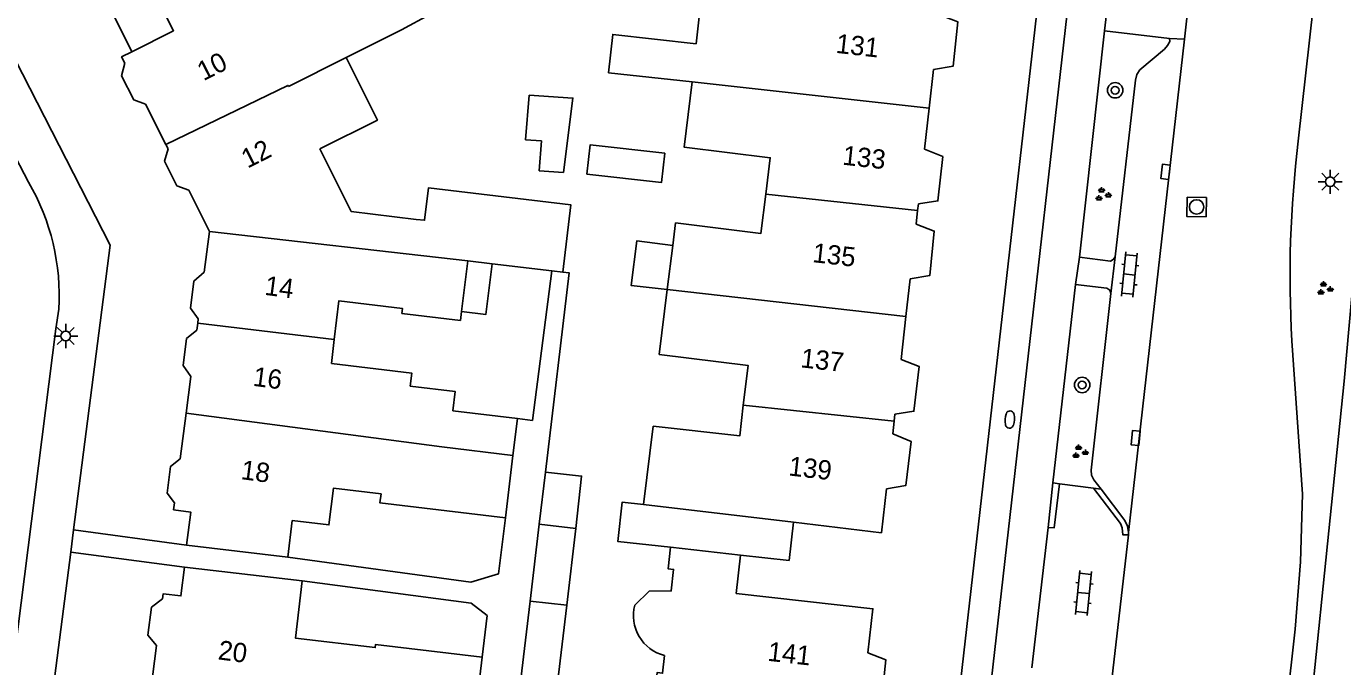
# Model space of a CAD drawing. Extents: x 131000 to 133014, y 396499 to 399001.
# Drawn here: x 132543.5 to 132611.8, y 396710.5 to 396743.7 of the extents above; entities that cross this region are included whole.
import ezdxf

# ---------------------------------------------------------------- set-up
doc = ezdxf.new("R2010")
doc.units = 0
for name, color, linetype in [('gg-afsc-erfafscheiding', 7, 'Continuous'), ('gg-anno-huisnummerreeks BGT', 7, 'Continuous'), ('gg-bbg-gedigitaliseerde bebouwing', 7, 'Continuous'), ('gg-bbg-gedigitaliseerde bijgebouw', 7, 'Continuous'), ('gg-bbg-hoofdgebouw', 7, 'Continuous'), ('gg-bbg-luifel en loopbrug', 7, 'Continuous'), ('gg-bbg-tussenscheiding', 7, 'Continuous'), ('gg-knt-verharding', 7, 'Continuous'), ('gg-knt-verharding nz', 7, 'Continuous'), ('gt-grn-weggrens', 7, 'Continuous'), ('gt-symb-boom', 7, 'Continuous'), ('gt-symb-brandkraan', 7, 'Continuous'), ('gt-symb-groenvak', 7, 'Continuous'), ('gt-symb-klinker verharding', 7, 'Continuous'), ('gt-symb-kolk', 7, 'Continuous'), ('gt-symb-lichtmast', 7, 'Continuous'), ('gt-symb-rioolschacht', 7, 'Continuous')]:
    doc.layers.add(name, color=color, linetype=linetype)

# ---------------------------------------------------------------- blocks, each defined once
blk = doc.blocks.new('gt0-GRVAK')
at = {"layer": 'gt-symb-groenvak'}
for p, q in [((-0.11, 0.189), (-0.228, 0.24)), ((-0.182, 0.153), (0.088, 0.153)), ((-0.091, 0.211), (-0.156, 0.322)), ((-0.047, 0.214), (-0.047, 0.393)), ((-0.004, 0.211), (0.061, 0.322)), ((0.015, 0.189), (0.133, 0.24)), ((0.262, -0.052), (0.197, 0.059)), ((0.305, -0.049), (0.305, 0.13)), ((0.349, -0.052), (0.414, 0.059)), ((-0.245, -0.228), (-0.363, -0.177)), ((-0.318, -0.264), (-0.047, -0.264)), ((-0.226, -0.206), (-0.291, -0.095)), ((-0.183, -0.203), (-0.183, -0.024)), ((-0.139, -0.206), (-0.074, -0.095)), ((-0.12, -0.228), (-0.002, -0.177)), ((0.243, -0.074), (0.125, -0.023)), ((0.17, -0.11), (0.441, -0.11)), ((0.368, -0.074), (0.486, -0.023))]:
    blk.add_line(p, q, dxfattribs=at)
blk = doc.blocks.new('gt0-RS')
at = {"layer": 'gt-symb-rioolschacht'}
blk.add_lwpolyline([(-0.5, -0.5), (0.5, -0.5), (0.5, 0.5), (-0.5, 0.5)], close=True, dxfattribs=at)
blk.add_circle((0, 0), 0.375, dxfattribs=at)
blk = doc.blocks.new('gt0-LMAST')
at = {"layer": 'gt-symb-lichtmast'}
for p, q in [((-0.182, 0.173), (-0.447, 0.438)), ((-0.005, 0.246), (-0.005, 0.621)), ((0.172, 0.173), (0.437, 0.438)), ((-0.255, -0.004), (-0.63, -0.004)), ((-0.182, -0.181), (-0.447, -0.446)), ((-0.005, -0.254), (-0.005, -0.629)), ((0.437, -0.446), (0.172, -0.181)), ((0.245, -0.004), (0.62, -0.004))]:
    blk.add_line(p, q, dxfattribs=at)
blk.add_circle((-0.005, -0.004), 0.25, dxfattribs=at)
blk = doc.blocks.new('gt0-KOLK')
at = {"layer": 'gt-symb-kolk'}
blk.add_lwpolyline([(0, 0), (0.375, 0), (0.375, 0.4), (-0.375, 0.4), (-0.375, 0), (0, 0)], dxfattribs=at)
blk = doc.blocks.new('gt0-KL1')
at = {"layer": 'gt-symb-klinker verharding'}
for p, q in [((-1.15, 0.3), (1.15, 0.3)), ((-1, -0.3), (-1, 0.3)), ((-0.5, 0.3), (-0.5, 0.45)), ((0, -0.3), (0, 0.3)), ((0.5, 0.3), (0.5, 0.45)), ((1, -0.3), (1, 0.3)), ((-1.15, -0.3), (1.15, -0.3)), ((-0.5, -0.45), (-0.5, -0.3)), ((0.5, -0.45), (0.5, -0.3))]:
    blk.add_line(p, q, dxfattribs=at)
blk = doc.blocks.new('gt0-BOOM')
at = {"layer": 'gt-symb-boom'}
for radius in [0.4, 0.2]:
    blk.add_circle((0, 0), radius, dxfattribs=at)
blk = doc.blocks.new('gt0-BR')
at = {"layer": 'gt-symb-brandkraan'}
for centre, radius, start, end in [((-0.244, 0), 0.206, 107.56694, 252.43307), ((0.599, -2.664), 3, 106.89205, 107.56694), ((0, -0.691), 0.938, 73.10799, 106.89205), ((-0.599, -2.664), 3, 72.43309, 73.10799), ((0.244, 0), 0.206, 287.56695, 72.43309), ((0.599, 2.664), 3, 252.43307, 253.10797), ((0, 0.691), 0.938, 253.10797, 286.89206), ((-0.599, 2.664), 3, 286.89206, 287.56695)]:
    blk.add_arc(centre, radius, start, end, dxfattribs=at)

msp = doc.modelspace()

# ---------------------------------------------------------------- linework, layer by layer
at = {"layer": 'gg-afsc-erfafscheiding'}
for p, q in [((132569.779, 396723.273), (132570.792, 396731.039)), ((132569.779, 396723.273), (132569, 396723.368)), ((132545.955, 396717.589), (132551.82, 396716.79)), ((132545.807, 396716.435), (132551.72, 396715.66))]:
    msp.add_line(p, q, dxfattribs=at)
for points in [[(132570.458, 396720.592), (132571.686, 396730.933), (132571.355, 396730.972)], [(132557.087, 396716.165), (132566.59, 396714.871), (132568.021, 396715.308), (132568.375, 396718.217)], [(132557.828, 396714.935), (132566.606, 396713.785), (132567.423, 396713.139), (132567.168, 396710.985)]]:
    msp.add_lwpolyline(points, dxfattribs=at)
at = {"layer": 'gg-bbg-gedigitaliseerde bebouwing'}
for p, q in [((132567.683, 396731.408), (132570.792, 396731.039)), ((132570.792, 396731.039), (132571.355, 396730.972)), ((132566.045, 396728.454), (132566.103, 396728.928)), ((132559.492, 396727.474), (132559.341, 396726.23)), ((132568.768, 396721.453), (132569, 396723.368)), ((132568.768, 396721.453), (132568.375, 396718.217)), ((132583.332, 396717.982), (132575.551, 396718.903)), ((132587.91, 396717.44), (132583.332, 396717.982)), ((132551.82, 396716.79), (132557.087, 396716.165)), ((132580.58, 396716.28), (132576.954, 396716.687)), ((132551.72, 396715.66), (132557.828, 396714.935)), ((132567.168, 396710.985), (132566.705, 396707.084))]:
    msp.add_line(p, q, dxfattribs=at)
for points in [[(132566.06, 396748.702), (132567.399, 396745.956), (132562.983, 396743.551), (132560.106, 396742.108)], [(132578.073, 396740.841), (132573.735, 396741.318), (132573.954, 396743.306), (132578.274, 396742.825), (132578.887, 396748.328)], [(132560.106, 396742.108), (132561.734, 396738.864), (132558.745, 396737.364)], [(132581.898, 396735.022), (132582.131, 396736.91), (132577.656, 396737.463), (132578.073, 396740.841)], [(132558.745, 396737.364), (132560.373, 396734.12), (132563.746, 396733.71)], [(132571.355, 396730.972), (132571.77, 396734.467), (132564.377, 396735.344), (132564.177, 396733.659), (132563.746, 396733.71)], [(132577.067, 396732.359), (132577.211, 396733.525), (132581.646, 396732.977), (132581.898, 396735.022)], [(132580.724, 396724.057), (132580.98, 396726.124), (132576.367, 396726.694), (132576.783, 396730.06)], [(132559.492, 396727.474), (132559.736, 396729.48), (132563.035, 396729.078), (132563.004, 396728.824), (132566.045, 396728.454)], [(132569, 396723.368), (132565.648, 396723.775), (132565.769, 396724.767), (132563.44, 396725.05), (132563.522, 396725.722), (132559.341, 396726.23)], [(132575.551, 396718.903), (132576.055, 396722.971), (132580.547, 396722.47), (132580.724, 396724.057)], [(132568.375, 396718.217), (132561.863, 396718.99), (132561.918, 396719.454), (132559.444, 396719.748), (132559.218, 396717.843), (132557.313, 396718.069), (132557.087, 396716.165)], [(132576.954, 396716.687), (132576.833, 396715.564), (132577.111, 396715.535), (132576.991, 396714.417), (132575.844, 396714.407), (132575.089, 396713.686)], [(132567.168, 396710.985), (132561.64, 396711.641), (132561.621, 396711.482), (132557.477, 396711.974), (132557.828, 396714.935)], [(132579.015, 396708.777), (132576.138, 396709.086), (132576.256, 396710.179), (132576.533, 396710.15), (132576.632, 396711.067)]]:
    msp.add_lwpolyline(points, dxfattribs=at)
msp.add_arc((132577.169, 396713.147), 2.148, 165.47922, 255.53023, dxfattribs=at)
at = {"layer": 'gg-bbg-gedigitaliseerde bijgebouw'}
for p, q in [((132570.137, 396717.885), (132570.458, 396720.592)), ((132572.032, 396717.66), (132570.137, 396717.885)), ((132569.663, 396713.888), (132569.182, 396709.833)), ((132571.559, 396713.677), (132569.663, 396713.888)), ((132571.079, 396709.629), (132571.559, 396713.677))]:
    msp.add_line(p, q, dxfattribs=at)
for points in [[(132572.604, 396736.057), (132576.485, 396735.625), (132576.653, 396737.138), (132572.772, 396737.57), (132572.604, 396736.057)], [(132576.783, 396730.06), (132574.913, 396730.27), (132575.199, 396732.589), (132577.067, 396732.359)], [(132566.103, 396728.928), (132567.363, 396728.775), (132567.683, 396731.408)], [(132572.032, 396717.66), (132572.335, 396720.383), (132570.458, 396720.592)]]:
    msp.add_lwpolyline(points, dxfattribs=at)
at = {"layer": 'gg-bbg-hoofdgebouw'}
for p, q in [((132590.6, 396741.491), (132590.376, 396739.489)), ((132549.692, 396739.685), (132550.751, 396737.593)), ((132590.376, 396739.489), (132590.136, 396737.344)), ((132550.751, 396737.593), (132550.866, 396737.365)), ((132551.94, 396735.226), (132553.017, 396733.083)), ((132589.78, 396734.163), (132589.701, 396733.46)), ((132589.819, 396734.514), (132589.78, 396734.163)), ((132553.017, 396733.083), (132552.744, 396730.969)), ((132589.385, 396730.626), (132589.166, 396728.667)), ((132589.166, 396728.667), (132588.917, 396726.438)), ((132552.402, 396728.321), (132552.356, 396727.961)), ((132552.432, 396728.552), (132552.402, 396728.321)), ((132552.043, 396725.545), (132551.797, 396723.64)), ((132551.797, 396723.64), (132551.491, 396721.274)), ((132588.559, 396723.239), (132588.484, 396722.572)), ((132588.598, 396723.59), (132588.559, 396723.239)), ((132588.166, 396719.726), (132587.91, 396717.44)), ((132550.267, 396711.588), (132549.971, 396709.279))]:
    msp.add_line(p, q, dxfattribs=at)
for points in [[(132548.977, 396742.407), (132551.146, 396743.504), (132549.996, 396745.761)], [(132590.917, 396744.332), (132591.865, 396743.966), (132591.625, 396741.665), (132590.6, 396741.491)], [(132548.977, 396742.407), (132548.45, 396742.14), (132548.612, 396741.82)], [(132548.612, 396741.82), (132548.443, 396741.155), (132549.088, 396739.913), (132549.692, 396739.685)], [(132550.866, 396737.365), (132550.678, 396736.727), (132551.32, 396735.452), (132551.94, 396735.226)], [(132590.136, 396737.344), (132591.087, 396736.97), (132590.833, 396734.662), (132589.819, 396734.514)], [(132589.701, 396733.46), (132590.639, 396733.096), (132590.411, 396730.791), (132589.385, 396730.626)], [(132552.744, 396730.969), (132552.206, 396730.508), (132552.033, 396729.106), (132552.432, 396728.552)], [(132552.356, 396727.961), (132551.823, 396727.52), (132551.646, 396726.114), (132552.043, 396725.545)], [(132588.598, 396723.59), (132589.588, 396723.75), (132589.859, 396726.07), (132588.917, 396726.438)], [(132588.166, 396719.726), (132589.159, 396719.885), (132589.437, 396722.178), (132588.484, 396722.572)], [(132551.491, 396721.274), (132550.996, 396720.88), (132550.824, 396719.493), (132551.196, 396718.984)], [(132551.196, 396718.984), (132551.15, 396718.63), (132552.04, 396718.51), (132551.82, 396716.79)], [(132551.72, 396715.66), (132551.53, 396714.16), (132550.61, 396714.27), (132550.577, 396714.012)], [(132587.202, 396711.205), (132587.46, 396713.49), (132580.36, 396714.29), (132580.58, 396716.28)], [(132550.267, 396711.588), (132549.818, 396712.122), (132550.011, 396713.571), (132550.577, 396714.012)], [(132587.202, 396711.205), (132588.136, 396710.836), (132587.885, 396708.524), (132586.88, 396708.351)]]:
    msp.add_lwpolyline(points, dxfattribs=at)
at = {"layer": 'gg-bbg-luifel en loopbrug'}
for p, q in [((132570.137, 396717.885), (132569.663, 396713.888)), ((132583.111, 396715.998), (132583.332, 396717.982)), ((132571.559, 396713.677), (132572.032, 396717.66)), ((132583.111, 396715.998), (132580.58, 396716.28))]:
    msp.add_line(p, q, dxfattribs=at)
for points in [[(132569.609, 396740.159), (132569.427, 396737.841), (132570.243, 396737.784), (132570.135, 396736.234)], [(132570.135, 396736.234), (132571.387, 396736.148), (132571.879, 396740.002), (132569.609, 396740.159)], [(132576.954, 396716.687), (132574.211, 396716.992), (132574.438, 396719.027), (132575.551, 396718.903)]]:
    msp.add_lwpolyline(points, dxfattribs=at)
at = {"layer": 'gg-bbg-tussenscheiding'}
for p, q in [((132557.117, 396740.608), (132560.106, 396742.108)), ((132578.073, 396740.841), (132590.376, 396739.489)), ((132581.898, 396735.022), (132589.78, 396734.163)), ((132553.017, 396733.083), (132566.424, 396731.557)), ((132577.067, 396732.359), (132576.783, 396730.06)), ((132566.103, 396728.928), (132566.424, 396731.557)), ((132566.424, 396731.557), (132567.683, 396731.408)), ((132576.783, 396730.06), (132589.166, 396728.667)), ((132552.402, 396728.321), (132559.492, 396727.474)), ((132580.724, 396724.057), (132588.559, 396723.239)), ((132551.797, 396723.64), (132565.081, 396721.902)), ((132565.081, 396721.902), (132568.768, 396721.453))]:
    msp.add_line(p, q, dxfattribs=at)
msp.add_lwpolyline([(132550.751, 396737.593), (132557.085, 396740.663), (132557.117, 396740.608)], dxfattribs=at)
at = {"layer": 'gg-knt-verharding'}
for p, q in [((132599.482, 396743.493), (132600.271, 396750.049)), ((132604.388, 396749.628), (132603.627, 396743.063)), ((132546.68, 396747.07), (132548.977, 396742.407)), ((132599.482, 396743.493), (132598.176, 396731.747)), ((132602.857, 396743.1), (132599.482, 396743.493)), ((132603.627, 396743.063), (132600.72, 396717.458)), ((132543.618, 396735.634), (132542.699, 396737.409)), ((132597.979, 396730.326), (132598.176, 396731.747)), ((132596.8, 396720.036), (132597.979, 396730.326)), ((132596.553, 396717.72), (132596.8, 396720.036)), ((132596.8, 396720.036), (132597.137, 396719.974)), ((132597.137, 396719.974), (132598.902, 396719.748)), ((132598.902, 396719.748), (132599.306, 396719.696)), ((132595.71, 396710.42), (132596.553, 396717.72)), ((132600.721, 396717.324), (132599.868, 396709.825)), ((132600.72, 396717.458), (132600.721, 396717.324)), ((132542.49, 396690.57), (132545.807, 396716.435))]:
    msp.add_line(p, q, dxfattribs=at)
for points in [[(132590.293, 396680.61), (132602.417, 396787.4), (132602.834, 396791.498)], [(132600.873, 396787.976), (132600.883, 396787.609), (132589.23, 396685.39), (132589.134, 396684.825)], [(132609.544, 396737.768), (132611.885, 396758.753), (132613.245, 396771.629), (132614.315, 396783.169)], [(132617.379, 396782.026), (132615.982, 396768.631), (132614.182, 396750.372), (132611.92, 396725.305), (132604.506, 396652.833)], [(132545.955, 396717.589), (132547.85, 396732.37), (132532.66, 396762.04)], [(132600.029, 396731.767), (132601.084, 396740.942), (132601.156, 396741.222), (132601.313, 396741.469), (132602.595, 396742.547), (132602.753, 396742.733), (132602.869, 396742.95), (132602.857, 396743.1)], [(132598.176, 396731.747), (132599.785, 396731.537), (132599.935, 396731.618), (132600.029, 396731.767)], [(132597.979, 396730.326), (132599.601, 396730.14), (132599.753, 396730.041), (132599.801, 396729.868)], [(132599.801, 396729.868), (132598.796, 396720.692), (132598.811, 396720.424), (132598.933, 396720.184), (132599.306, 396719.696)], [(132540.526, 396692.473), (132545.04, 396728.033), (132545.191, 396729.041)], [(132602.54, 396653.006), (132607.562, 396696.154), (132609.388, 396712.436), (132609.654, 396715.934), (132609.758, 396719.445), (132609.211, 396727.409)], [(132596.553, 396717.72), (132596.861, 396717.69), (132597.137, 396719.974)], [(132598.902, 396719.748), (132600.304, 396717.913), (132600.401, 396717.702), (132600.431, 396717.334), (132600.721, 396717.324)], [(132599.306, 396719.696), (132600.545, 396718.074), (132600.681, 396717.778), (132600.72, 396717.458)]]:
    msp.add_lwpolyline(points, dxfattribs=at)
for centre, radius, start, end in [((132666.691, 396730.746), 57.577, 172.99492, 183.32269), ((132533.51, 396729.738), 11.702, 356.58418, 30.25407)]:
    msp.add_arc(centre, radius, start, end, dxfattribs=at)
at = {"layer": 'gg-knt-verharding nz'}
for p, q in [((132603.627, 396743.063), (132602.857, 396743.1)), ((132599.801, 396729.868), (132600.029, 396731.767))]:
    msp.add_line(p, q, dxfattribs=at)
at = {"layer": 'gt-grn-weggrens'}
msp.add_line((132545.955, 396717.589), (132545.807, 396716.435), dxfattribs=at)

# ---------------------------------------------------------------- block references
at = {"layer": 'gt-symb-boom'}
for p in [(132600.034, 396740.409), (132598.321, 396725.11)]:
    msp.add_blockref('gt0-BOOM', p, dxfattribs=at)
at = {"layer": 'gt-symb-brandkraan', "rotation": -93.63371772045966}
msp.add_blockref('gt0-BR', (132594.562, 396723.317), dxfattribs=at)
at = {"layer": 'gt-symb-groenvak'}
for p in [(132599.377, 396734.993), (132610.898, 396730.102), (132598.181, 396721.624)]:
    msp.add_blockref('gt0-GRVAK', p, dxfattribs=at)
at = {"layer": 'gt-symb-klinker verharding', "rotation": -95.5680240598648}
for p in [(132600.773, 396730.845), (132598.39, 396714.311)]:
    msp.add_blockref('gt0-KL1', p, dxfattribs=at)
at = {"layer": 'gt-symb-kolk'}
for p, rotation in [((132602.848, 396736.157), 83.56266815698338), ((132601.298, 396722.334), 83.59564727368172)]:
    msp.add_blockref('gt0-KOLK', p, dxfattribs=dict(at, rotation=rotation))
at = {"layer": 'gt-symb-lichtmast'}
for p in [(132611.204, 396735.663), (132545.556, 396727.656)]:
    msp.add_blockref('gt0-LMAST', p, dxfattribs=at)
at = {"layer": 'gt-symb-rioolschacht', "rotation": -91.29131762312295}
msp.add_blockref('gt0-RS', (132604.262, 396734.354), dxfattribs=at)

# ---------------------------------------------------------------- texts
at = {"layer": 'gg-anno-huisnummerreeks BGT'}
for s, rotation, p in [('131', 353.6, (132585.499, 396742.357)), ('10', 26.8, (132552.703, 396740.877)), ('12', 26.7, (132554.989, 396736.338)), ('133', 353.7, (132585.844, 396736.552)), ('135', 353.6, (132584.285, 396731.492)), ('14', 352.6, (132555.843, 396729.794)), ('137', 353.6, (132583.673, 396726.031)), ('16', 352.6, (132555.233, 396725.072)), ('18', 352.6, (132554.607, 396720.227)), ('139', 353.6, (132583.045, 396720.417)), ('20', 352.7, (132553.423, 396710.87)), ('141', 353.6, (132581.958, 396710.796))]:
    msp.add_text(s, height=1, rotation=rotation, dxfattribs=at).set_placement(p)

doc.saveas('drawing.dxf')
